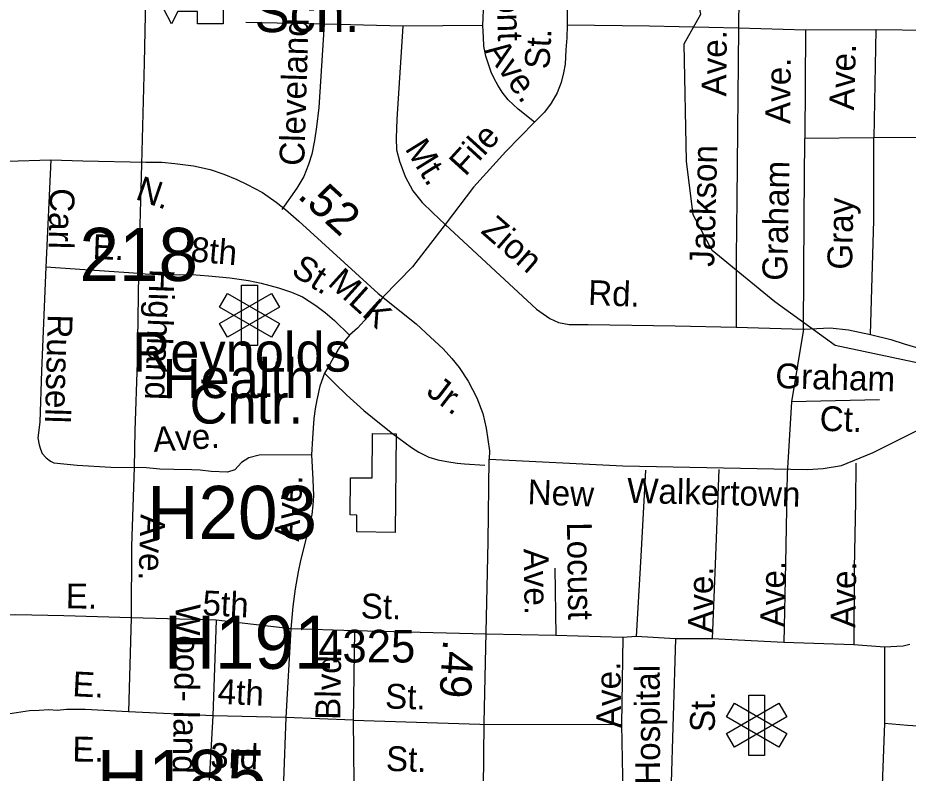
# Model space of a CAD drawing. Extents: x 1547597 to 1699558, y 810033 to 920809.
# Drawn here: x 1635215 to 1638625, y 857170 to 860062 of the extents above; entities that cross this region are included whole.
import ezdxf

# ---------------------------------------------------------------- set-up
doc = ezdxf.new("R2010")
doc.units = 0
for name, color, linetype in [('Exist Cultural Educational Facility High CELL', 7, 'Continuous'), ('Exist Cultural Educational Facility High Label', 7, 'Continuous'), ('Exist Cultural Hospital CELL', 7, 'Continuous'), ('Exist Cultural Hospital Label', 7, 'Continuous'), ('Exist Cultural Shopping Center Building Footprint', 7, 'Continuous'), ('Exist Hydrographic Misc Water Feature', 7, 'Continuous'), ('Exist Road Non-System Type 51', 7, 'Continuous'), ('Exist Road Non-System Type 51 Label', 7, 'Continuous'), ('Exist Road Primary US Divided Attributed', 7, 'Continuous'), ('Exist Road Primary US Label', 7, 'Continuous'), ('Exist Road Primary US Mileage Hundredths English Label', 7, 'Continuous'), ('Exist Road Primary US Structure Non-Sys NCDOT Number Label', 7, 'Continuous'), ('Exist Road Primary US UnDivided 4 Lane Attributed', 7, 'Continuous'), ('Exist Road Secondary Mileage Hundredths English Label', 7, 'Continuous'), ('Exist Road Secondary Structure Standard Bridge Number Label', 7, 'Continuous'), ('Exist Road Secondary Type 51 Attributed', 7, 'Continuous'), ('Exist Road Secondary Type 51 Number Label', 7, 'Continuous')]:
    doc.layers.add(name, color=color, linetype=linetype)

msp = doc.modelspace()

# ---------------------------------------------------------------- linework, layer by layer
at = {"layer": 'Exist Cultural Educational Facility High CELL'}
msp.add_lwpolyline([(1636001.3, 860039.1), (1635903.4, 860039.1), (1635903.4, 860085.1), (1635828.3, 860085.1), (1635804, 860038.1), (1635774.9, 860094.7), (1635903.4, 860094.7), (1635903.4, 860140.8), (1636001.3, 860140.8)], close=True, dxfattribs=at)
at = {"layer": 'Exist Cultural Hospital CELL'}
for points in [[(1636132.9, 858806.8), (1636072.1, 858806.8), (1636072.1, 859037.8), (1636132.9, 859037.8)], [(1636017.7, 858838.3), (1635987.3, 858890.9), (1636187.3, 859006.4), (1636217.7, 858953.8)], [(1636217.7, 858890.9), (1636187.3, 858838.3), (1635987.3, 858953.8), (1636017.7, 859006.4)], [(1638075.4, 857237.8), (1638014.6, 857237.8), (1638014.6, 857468.8), (1638075.4, 857468.8)], [(1637960.2, 857269.2), (1637929.8, 857321.8), (1638129.8, 857437.3), (1638160.2, 857384.7)], [(1638160.2, 857321.8), (1638129.8, 857269.2), (1637929.8, 857384.7), (1637960.2, 857437.3)]]:
    msp.add_lwpolyline(points, close=True, dxfattribs=at)
at = {"layer": 'Exist Cultural Shopping Center Building Footprint'}
msp.add_lwpolyline([(1636664.2, 858468.5), (1636660.3, 858091.6), (1636513.6, 858093.1), (1636514.2, 858157.9), (1636487.5, 858158.1), (1636489, 858300.9), (1636571.9, 858300), (1636573.7, 858469.4)], close=True, dxfattribs=at)
at = {"layer": 'Exist Hydrographic Misc Water Feature'}
msp.add_lwpolyline([(1638713.7, 858728.5), (1638345.7, 858807.1), (1638115.1, 858974), (1637874.7, 859170.5), (1637801.5, 859306.6), (1637776.9, 859512.9), (1637767.1, 859962.2), (1637830.9, 860075.1), (1637791.6, 860266.7), (1637629.7, 860605.5), (1637472.7, 860806.9), (1637364.8, 860973.8), (1637164.1, 861203.1), (1637016.9, 861281.7), (1636776.5, 861212.9)], dxfattribs=at)
at = {"layer": 'Exist Road Non-System Type 51'}
for p, q in [((1636384.8, 860470.7), (1636388.9, 860036.6)), ((1637981, 860440.7), (1637975.6, 860022)), ((1636388.9, 860036.6), (1636088.7, 860044)), ((1636689.5, 860029.8), (1636388.9, 860036.6)), ((1636996.8, 860032.1), (1636689.5, 860029.8)), ((1638231.6, 860013.8), (1637975.6, 860022)), ((1638231.6, 860013.8), (1638229.6, 859599)), ((1638501.9, 860015.9), (1638231.6, 860013.8)), ((1638501.9, 860015.9), (1638493.5, 859601.5)), ((1638862.4, 860009.7), (1638501.9, 860015.9)), ((1638493.5, 859601.5), (1638229.6, 859599)), ((1638854, 859604.1), (1638493.5, 859601.5)), ((1635342, 859517.7), (1635321.7, 859106.9)), ((1635689.3, 859501.2), (1635676.8, 859082.5)), ((1635676.8, 859082.5), (1635321.7, 859106.9)), ((1637966.1, 858877.7), (1638224.5, 858870.1)), ((1638224.5, 858870.1), (1638178.3, 858591.7)), ((1638515.9, 858599.3), (1638178.3, 858591.7)), ((1638178.3, 858591.7), (1638162.5, 858316.8)), ((1638424.7, 858356.3), (1638423.3, 858208.2)), ((1637271.7, 857954.9), (1637275.3, 857696.9)), ((1635649.3, 857764.2), (1635639.1, 857404.3)), ((1635974.5, 857754.8), (1635649.3, 857764.2)), ((1635974.5, 857754.8), (1635962.5, 857389.6)), ((1636260.2, 857722.1), (1635974.5, 857754.8)), ((1636260.2, 857722.1), (1636241.1, 857382.3)), ((1636504, 857713.9), (1636260.2, 857722.1)), ((1636504, 857713.9), (1636498.9, 857371.9)), ((1637532.9, 857689.3), (1637275.3, 857696.9)), ((1637532.9, 857689.3), (1637527.2, 857355.3)), ((1637583.8, 857692.2), (1637532.9, 857689.3)), ((1637733.7, 857683.7), (1637583.8, 857692.2)), ((1637733.7, 857683.7), (1637716.7, 857092.1)), ((1637875.1, 857683.7), (1637733.7, 857683.7)), ((1638149, 857669.7), (1637875.1, 857683.7)), ((1638417.4, 857660.8), (1638149, 857669.7)), ((1638534.2, 857652), (1638417.4, 857660.8)), ((1638534.2, 857652), (1638534.2, 857361)), ((1635962.5, 857389.6), (1635639.1, 857404.3)), ((1635962.5, 857389.6), (1635948.3, 857143.4)), ((1636241.1, 857382.3), (1635962.5, 857389.6)), ((1636241.1, 857382.3), (1636233, 857140.3)), ((1636498.9, 857371.9), (1636241.1, 857382.3)), ((1636498.9, 857371.9), (1636502.6, 857133.9)), ((1637527.2, 857355.3), (1637532.9, 857089.3)), ((1638534.2, 857361), (1638522.9, 857063.8))]:
    msp.add_line(p, q, dxfattribs=at)
for points in [[(1636996.8, 860032.1), (1637003.6, 860211.7), (1637005.8, 860364.3), (1637003.6, 860449.6)], [(1637324.4, 860447.4), (1637319.9, 860371), (1637317.6, 860202.7), (1637319.3, 860033.9)], [(1635705.2, 860194.9), (1635698.7, 859889.1), (1635689.3, 859501.2)], [(1636388.9, 860036.6), (1636367.8, 859717.6), (1636358.7, 859643.7), (1636351.9, 859591.8), (1636341.2, 859540), (1636328.6, 859500.1), (1636310, 859454.4), (1636283.3, 859408.7), (1636226.2, 859327.6)], [(1636689.5, 860029.8), (1636666.9, 859673.3), (1636663.8, 859601.3), (1636665.1, 859555.5), (1636676.4, 859512.4), (1636698.1, 859454.2), (1636728.5, 859399.6), (1636764.1, 859353.9), (1636803.4, 859315.8), (1636851.6, 859270.1)], [(1637194, 859661.4), (1637130.9, 859712.1), (1637093.8, 859748.1), (1637070.1, 859777.4), (1637053.2, 859803.3), (1637039.7, 859829.2), (1637028.5, 859854), (1637017.5, 859884.3), (1637008.2, 859914.5), (1637000.5, 859952.5), (1636999.1, 859987.2), (1636996.8, 860032.1)], [(1637319.3, 860033.9), (1637318.1, 859984.4), (1637314.5, 859938.6), (1637312.1, 859884.4), (1637305.4, 859850.6), (1637296.4, 859813.5), (1637280.6, 859774), (1637258.1, 859734.6), (1637232.2, 859700.8), (1637194, 859661.4)], [(1637975.6, 860022), (1637635, 860029), (1637319.3, 860033.9)], [(1637975.6, 860022), (1637968.6, 859365.3), (1637966.1, 859146.9), (1637966.1, 858877.7)], [(1637194, 859661.4), (1637084.8, 859549.3), (1636961, 859413.2), (1636851.6, 859270.1)], [(1638224.5, 858870.1), (1638227, 859296.8), (1638229.6, 859599)], [(1638480.8, 858849.7), (1638493.5, 859286.6), (1638493.5, 859601.5)], [(1636851.6, 859270.1), (1636726.6, 859108.7), (1636613.8, 858992.8)], [(1636851.6, 859270.1), (1637202.1, 858946.3), (1637252.8, 858910.7), (1637285.8, 858895.5), (1637326.4, 858887.8), (1637374.7, 858887.8), (1637400, 858887.8), (1637732.6, 858882.8), (1637966.1, 858877.7)], [(1635321.7, 859106.9), (1635305.3, 858710.4), (1635299.3, 858512.9), (1635291.4, 858453.9), (1635296.3, 858426.2), (1635301.5, 858410.5), (1635308.6, 858392.9), (1635324, 858377.5), (1635340.5, 858364.4), (1635353.1, 858358.3), (1635442.7, 858348.8), (1635570.7, 858341), (1635660.5, 858339.8)], [(1635676.8, 859082.5), (1635672.2, 858741.6), (1635662.6, 858481.8), (1635660.5, 858339.8)], [(1635676.8, 859082.5), (1635778.9, 859078), (1635881, 859078.5), (1635944.9, 859073.6), (1636026.6, 859066.6), (1636098.4, 859055.5), (1636147.1, 859046.1), (1636213.9, 859027.9), (1636263.6, 859011.1), (1636305.1, 858992.7), (1636356.8, 858959.8), (1636392.5, 858933.3), (1636427.9, 858902.9), (1636485.8, 858846.4)], [(1636613.8, 858992.8), (1636555.9, 858916.5), (1636516.2, 858873.8), (1636485.8, 858846.4)], [(1638224.5, 858870.1), (1638326, 858875.1), (1638397.1, 858867.5), (1638480.8, 858849.7)], [(1636485.8, 858846.4), (1636446.1, 858797.6), (1636424.8, 858761), (1636403.5, 858724.4), (1636389.2, 858701.4)], [(1638480.8, 858849.7), (1638559, 858830.4), (1638609.8, 858812.7), (1638688.5, 858789.8), (1638734.2, 858774.6), (1638830.6, 858744.1)], [(1636389.2, 858701.4), (1636372.4, 858651.7), (1636360.3, 858598.5), (1636353.8, 858564.8), (1636348.7, 858527.9), (1636346.1, 858490), (1636343.5, 858452.2), (1636340.2, 858388.9)], [(1636389.2, 858701.4), (1636430.8, 858660.5), (1636474.4, 858618), (1636539.8, 858557.5), (1636607.3, 858504.9), (1636649.6, 858470.6), (1636722.4, 858415.9), (1636751.2, 858398.3), (1636789.9, 858379.3), (1636823.9, 858369), (1636857.8, 858362.5), (1636897.7, 858356.3), (1636925.6, 858353.9), (1637003.6, 858349.3)], [(1636340.2, 858388.9), (1636139, 858387.4), (1636099.4, 858376.7), (1636072, 858358.4), (1636046.1, 858330.9), (1636018.6, 858321.8), (1635956.1, 858324.8), (1635913.5, 858329.4), (1635881.5, 858330.9), (1635812.9, 858332.5), (1635759.5, 858334), (1635708.5, 858339.2), (1635660.5, 858339.8)], [(1636340.2, 858388.9), (1636345.5, 858293.3), (1636347.2, 858231.8), (1636345.5, 858195.4), (1636340.6, 858160.1), (1636332.2, 858122), (1636317.3, 858059.5), (1636297.4, 857983.3), (1636288.3, 857939.8), (1636277.6, 857875.8), (1636269, 857808), (1636260.2, 857722.1)], [(1635660.5, 858339.8), (1635650.1, 858038.1), (1635649.3, 857764.2)], [(1637618.9, 858329.6), (1637600.8, 858000.7), (1637583.8, 857692.2)], [(1637900.6, 858331.9), (1637886.5, 857969.6), (1637875.1, 857683.7)], [(1638162.5, 858316.8), (1638156.1, 857973.1), (1638149, 857669.7)], [(1638423.3, 858208.2), (1638418.9, 857954.4), (1638417.4, 857660.8)], [(1635649.3, 857764.2), (1635390.8, 857772.1), (1635207.3, 857775.4), (1635038.7, 857768.7)], [(1637275.3, 857696.9), (1637007.6, 857701.3), (1636504, 857713.9)], [(1638534.2, 857361), (1638623.3, 857353.5), (1638724.2, 857347.2), (1638780.9, 857353.5), (1638829.2, 857359.8), (1638877.5, 857378.7), (1638921.6, 857406.1), (1638951.7, 857429.5), (1638976.2, 857448.1), (1639001.4, 857467), (1639054.3, 857504.6), (1639209.4, 857618.3), (1639287.1, 857706.6)], [(1638631.7, 857662.5), (1638606.5, 857656.2), (1638534.2, 857652)], [(1635639.1, 857404.3), (1635473.3, 857412.7), (1635401.3, 857413.6), (1635365.4, 857410.1), (1635333.5, 857412.5), (1635297.4, 857409.1), (1635259.5, 857407.6), (1635193.3, 857398.6), (1635046.9, 857388.1)], [(1636498.9, 857371.9), (1636984.4, 857357.6), (1637527.2, 857355.3)]]:
    msp.add_lwpolyline(points, dxfattribs=at)
at = {"layer": 'Exist Road Primary US Divided Attributed'}
msp.add_lwpolyline([(1637020.3, 858371.3), (1637532.5, 858346.4), (1638239.8, 858331.7), (1638299.4, 858336.5), (1638370.1, 858347.6), (1638491.2, 858397.1), (1638605.9, 858454.7), (1638664.5, 858484.7)], dxfattribs=at)
at = {"layer": 'Exist Road Primary US UnDivided 4 Lane Attributed'}
msp.add_lwpolyline([(1635174.5, 859512.3), (1635342, 859517.7), (1635464.1, 859514.2), (1635705.8, 859509.3), (1635767, 859509.3), (1635816.5, 859504), (1635888.3, 859494.5), (1635951.6, 859480.8), (1636004.4, 859462.9), (1636054, 859442.8), (1636094.1, 859422.8), (1636152.1, 859393.2), (1636204.9, 859356.3), (1636239.7, 859327.7), (1636291, 859283), (1636595.3, 859006.4), (1636740.6, 858889.6), (1636796.2, 858839.2), (1636843.7, 858794.6), (1636877.3, 858757.5), (1636905, 858722.1), (1636939.8, 858670.4), (1636973.6, 858606.1), (1636996, 858547), (1637008.4, 858490), (1637021.3, 858403.5), (1637020.3, 858371.3)], dxfattribs=at)
at = {"layer": 'Exist Road Secondary Type 51 Attributed'}
msp.add_lwpolyline([(1637074.9, 856108.7), (1637040, 856233), (1637007.9, 856353.3), (1636986.7, 856450.3), (1636981.5, 856516.8), (1636986.7, 856839.7), (1636998.4, 857109.8), (1637000.9, 857362.8), (1637016.8, 858055.3), (1637020.3, 858371.3)], dxfattribs=at)

# ---------------------------------------------------------------- texts
at = {"layer": 'Exist Cultural Educational Facility High Label'}
msp.add_text('Sch.', height=150, dxfattribs=at).set_placement((1636122.2, 860006.7))
at = {"layer": 'Exist Cultural Hospital Label'}
for s, p in [('Reynolds', (1635654.4, 858706.9)), ('Health', (1635769.9, 858605.7)), ('Cntr.', (1635873.3, 858508))]:
    msp.add_text(s, height=150, dxfattribs=at).set_placement(p)
at = {"layer": 'Exist Road Non-System Type 51 Label'}
for s, rotation, p in [('Claremont', 271.5624, (1637038.4, 860556.8)), ('Cleveland', 88.2379, (1636311.7, 859493.8)), ('St.', 86.4942, (1637250.4, 859863.1)), ('Ave.', 89.4911, (1637928.5, 859760.1)), ('Ave.', 305.4281, (1637001.7, 859935.5)), ('Ave.', 88.1434, (1638417.6, 859706.7)), ('Ave.', 89.4671, (1638173.4, 859654.7)), ('File', 47.7151, (1636929.2, 859451.3)), ('Mt.', 301.8089, (1636695.6, 859560.7)), ('Jackson', 88.4807, (1637882.2, 859107.4)), ('Graham', 88.8019, (1638161.2, 859054.1)), ('Carl', 268.608, (1635338.2, 859410.2)), ('Gray', 88.8664, (1638410.4, 859096.6)), ('Zion', 318.8873, (1636984.9, 859240.9)), ('E.', 357.8387, (1635500.3, 859138.4)), ('8th', 355.0586, (1635874.8, 859129.1)), ('St.', 327.5838, (1636257.3, 859081.3)), ('Highland', 267.866, (1635720.7, 859101.1)), ('Rd.', 357.7571, (1637398.3, 858962.8)), ('Russell', 268.4287, (1635330.2, 858927.2)), ('Graham', 358.3025, (1638115.4, 858644.4)), ('Ct.', 358.3025, (1638285.4, 858480.4)), ('Ave.', 3.6931, (1635736.2, 858399.4)), ('Ave.', 86.781, (1636291.9, 858055.1)), ('Ave.', 268.2889, (1635685.2, 858161.7)), ('Locust', 270.7912, (1637318.5, 858129.9)), ('Ave.', 270.7912, (1637152.8, 858028.7)), ('Ave.', 89.4731, (1637876.3, 857706.6)), ('Ave.', 89.7854, (1638153.6, 857727.9)), ('Ave.', 89.0174, (1638422.8, 857725.9)), ('E.', 359.1916, (1635398.3, 857800.9)), ('5th', 357.0897, (1635920.5, 857774.8)), ('St.', 358.5633, (1636527.7, 857762.6)), ('Wood- land', 268.9666, (1635819.9, 857817.9)), ('Blvd.', 89.1379, (1636449.7, 857373.1)), ('Ave.', 90.9266, (1637526.8, 857342.7)), ('Hospital', 90.2545, (1637675.5, 857125.3)), ('E.', 357.1088, (1635422.7, 857464.5)), ('4th', 357.3056, (1635978.9, 857435.7)), ('St.', 358.3169, (1636620.8, 857417.5)), ('St.', 90.2545, (1637885.2, 857327.2)), ('E.', 359.2064, (1635423.5, 857214.5)), ('3rd', 357.9147, (1635950.7, 857190.8)), ('St.', 357.992, (1636623.9, 857178.8))]:
    msp.add_text(s, height=95, rotation=rotation, dxfattribs=at).set_placement(p)
at = {"layer": 'Exist Road Primary US Label'}
for s, rotation, p in [('N.', 340.9107, (1635661.7, 859368)), ('MLK', 317.9103, (1636398.5, 859041.3)), ('Jr.', 322.5197, (1636775.3, 858622)), ('New', 357.867, (1637166.6, 858199.5)), ('Walkertown', 358.7236, (1637548.2, 858204.4))]:
    msp.add_text(s, height=95, rotation=rotation, dxfattribs=at).set_placement(p)
at = {"layer": 'Exist Road Primary US Mileage Hundredths English Label'}
msp.add_text('.52', height=125, rotation=317.7202, dxfattribs=at).set_placement((1636282, 859375.7))
at = {"layer": 'Exist Road Primary US Structure Non-Sys NCDOT Number Label'}
for s, p in [('H203', (1635710.7, 858066.1)), ('H191', (1635774, 857569.1)), ('H185', (1635517.5, 857055.4))]:
    msp.add_text(s, height=203.41, dxfattribs=at).set_placement(p)
at = {"layer": 'Exist Road Secondary Mileage Hundredths English Label'}
msp.add_text('.49', height=120, rotation=266.2295, dxfattribs=at).set_placement((1636844.6, 857683.6))
at = {"layer": 'Exist Road Secondary Structure Standard Bridge Number Label'}
msp.add_text('218', height=203.41, dxfattribs=at).set_placement((1635451.4, 859054))
at = {"layer": 'Exist Road Secondary Type 51 Number Label'}
msp.add_text('4325', height=125, dxfattribs=at).set_placement((1636365.6, 857593.3))

doc.saveas('drawing.dxf')
